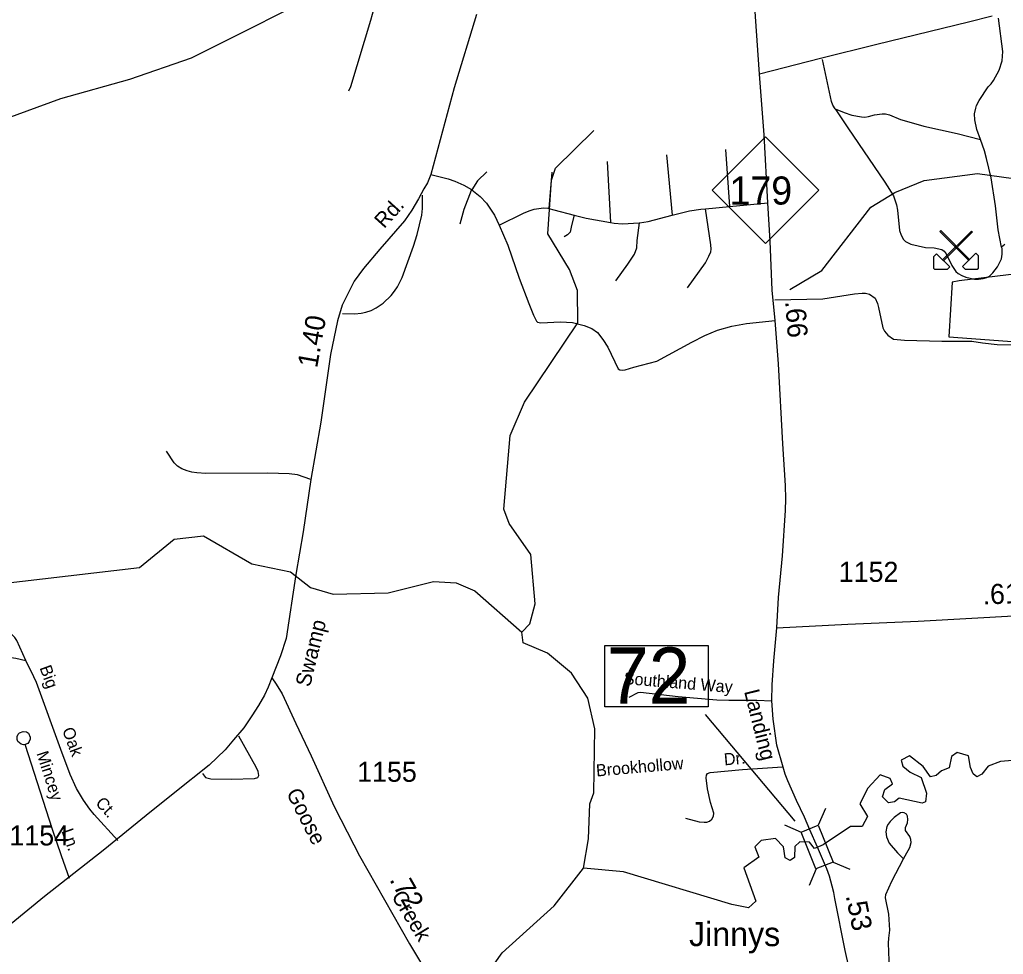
# Model space of a CAD drawing. Extents: x 2104537 to 2336408, y 34176 to 229611.
# Drawn here: x 2174421 to 2180556, y 62451 to 68278 of the extents above; entities that cross this region are included whole.
import ezdxf

# ---------------------------------------------------------------- set-up
doc = ezdxf.new("R2010")
doc.units = 0
for name, color, linetype in [('Exist Boundary Political City Limit New', 7, 'Continuous'), ('Exist Cultural Church with Cemetery Label', 7, 'Continuous'), ('Exist Geographical Pit Clay CELL', 7, 'Continuous'), ('Exist Hydrographic Creek Single Shore', 7, 'Continuous'), ('Exist Hydrographic Misc Water Feature', 7, 'Continuous'), ('Exist Road Non-System Type 51', 7, 'Continuous'), ('Exist Road Non-System Type 51 Label', 7, 'Continuous'), ('Exist Road Primary NC Attributed', 7, 'Continuous'), ('Exist Road Primary NC Label', 7, 'Continuous'), ('Exist Road Primary NC Mileage Hundredths English Label', 7, 'Continuous'), ('Exist Road Primary NC Shield CELL', 7, 'Continuous'), ('Exist Road Primary NC Shield Number Label', 7, 'Continuous'), ('Exist Road Primary NC Structure Standard Bridge CELL', 7, 'Continuous'), ('Exist Road Primary NC Structure Standard Bridge Number Label', 7, 'Continuous'), ('Exist Road Secondary Mileage Hundredths English Label', 7, 'Continuous'), ('Exist Road Secondary Type 51 Attributed', 7, 'Continuous'), ('Exist Road Secondary Type 51 Label', 7, 'Continuous'), ('Exist Road Secondary Type 51 Number Label', 7, 'Continuous'), ('Map Preparation Boundary City Limit Buffer Line', 7, 'Continuous')]:
    doc.layers.add(name, color=color, linetype=linetype)

msp = doc.modelspace()

# ---------------------------------------------------------------- linework, layer by layer
at = {"layer": 'Exist Boundary Political City Limit New'}
msp.add_lwpolyline([(2180656.2, 66696.1), (2180281.5, 66648.9), (2180237.8, 66641.8), (2180215.2, 66301.5), (2180639, 66269.3)], dxfattribs=at)
at = {"layer": 'Exist Geographical Pit Clay CELL'}
for points in [[(2180339.7, 66777.5), (2180345.5, 66783.3), (2180165.9, 66962.9), (2180160.1, 66957.1)], [(2180183.4, 66774.5), (2180177.6, 66780.3), (2180357.2, 66959.9), (2180363, 66954.1)], [(2180122.9, 66726.4), (2180122.9, 66802.1), (2180139.3, 66818.6), (2180221.6, 66736.3), (2180205.2, 66719.8), (2180129.5, 66719.8)], [(2180400.2, 66729.4), (2180400.2, 66805.1), (2180383.7, 66821.6), (2180301.4, 66739.3), (2180317.9, 66722.8), (2180393.6, 66722.8)]]:
    msp.add_lwpolyline(points, close=True, dxfattribs=at)
at = {"layer": 'Exist Hydrographic Creek Single Shore'}
for points in [[(2179224.4, 66596.1), (2179424.4, 66713.7), (2179730.5, 67108), (2179879.4, 67200.3), (2180062.5, 67275.5), (2180395.5, 67318.3), (2180620.4, 67287.7), (2180679.5, 67135.6), (2180856.4, 66771.3), (2181167.5, 66306), (2181586.4, 65824.7), (2181795, 65725.9), (2182050.3, 65745.1), (2182129.8, 65610.5), (2182201.2, 65462.2), (2182440, 65363.4), (2182552.5, 65292), (2182571.7, 65242.5), (2182483.9, 64992.6), (2182451, 64932.2), (2182463.2, 64885.4), (2182494.9, 64858.1), (2182505.9, 64794.9), (2182559.6, 64740.4)], [(2180664.2, 63664.4), (2180537.9, 63652.2), (2180461.8, 63623.2), (2180422.2, 63574.5), (2180390.3, 63557.8), (2180368.9, 63576), (2180350.7, 63615.6), (2180338.5, 63688.7), (2180268.5, 63710), (2180232, 63684.2), (2180218.3, 63614.1), (2180169.6, 63594.3), (2180136.1, 63566.9), (2180101.1, 63557.8), (2180055.5, 63621.7), (2179970.3, 63688.7), (2179918.5, 63661.3), (2179929.2, 63623.2), (2179974.8, 63586.7), (2180043.3, 63553.2), (2180076.8, 63455.8), (2180070.7, 63401), (2180049.4, 63393.3), (2179906.4, 63423.8), (2179877.5, 63402.5), (2179839.4, 63394.9), (2179802.9, 63432.9), (2179816.6, 63478.6), (2179863.8, 63513.6), (2179850.1, 63547.1), (2179787.7, 63570), (2179711.6, 63487.7), (2179661.4, 63388.8), (2179708.5, 63311.1), (2179676.6, 63248.7), (2179603.6, 63247.2), (2179431.6, 63134.5), (2179378.4, 63110.1)], [(2179378.4, 63110.1), (2179346.3, 63150.2), (2179287.3, 63152.7), (2179255.3, 63123.1), (2179252.9, 63054.2), (2179225.8, 63037), (2179196.3, 63051.8), (2179184, 63120.7), (2179134.8, 63172.3), (2179046.3, 63160), (2179006.9, 63120.7), (2179031.5, 63056.7), (2178938.1, 62990.2), (2179011.9, 62783.5), (2178967.6, 62741.7), (2178863.5, 62761.1), (2178186.5, 62964.4), (2177937.5, 62988.9)], [(2177339.1, 62331.1), (2177431.5, 62460.6), (2177754.4, 62752.9), (2177937.5, 62988.9)]]:
    msp.add_lwpolyline(points, dxfattribs=at)
at = {"layer": 'Exist Hydrographic Misc Water Feature'}
for points in [[(2174020.4, 67507), (2174194.3, 67608.6), (2174677.4, 67786.3), (2175109.5, 67905.9), (2175492.3, 68039.6), (2176414.4, 68504.1), (2177211.4, 68957.9), (2177294.9, 68998.4)], [(2177553.5, 64459.6), (2177603.5, 64511.2), (2177636.5, 64635.2), (2177609.4, 64944.2), (2177474.5, 65137), (2177441.5, 65226.3), (2177480.5, 65684.8), (2177570.5, 65893.1), (2177901.4, 66388.7), (2177900.4, 66588.9), (2177849.4, 66721.1), (2177714.4, 66943.5), (2177737.4, 67277.7), (2177762.4, 67352.7), (2178002.3, 67587.6)], [(2172963.4, 64271.3), (2173096.5, 64309.4), (2174277.4, 64759.1), (2175168.3, 64863.3), (2175384.4, 65039.6), (2175567.3, 65059), (2175868.4, 64885.9), (2176110.3, 64835.3), (2176235.4, 64737.7), (2176377.5, 64695.6), (2176719.3, 64705.4), (2177002.5, 64775.4), (2177143.4, 64766.1), (2177260.5, 64717.9), (2177553.5, 64459.6)], [(2177937.5, 62988.9), (2177969.5, 63172.1), (2177976.5, 63388.5), (2178001.5, 63456.9), (2178007.5, 63857), (2177964.4, 64048.2), (2177863.5, 64204.3), (2177712.4, 64328.6), (2177562.5, 64393.9), (2177553.5, 64459.6)]]:
    msp.add_lwpolyline(points, dxfattribs=at)
at = {"layer": 'Exist Road Non-System Type 51'}
for p, q in [((2178454.9, 67435.5), (2178491.7, 67058.3)), ((2178822.5, 67467.9), (2178847.3, 67113.4)), ((2178084.4, 67394.3), (2178106, 67012.9)), ((2177740.4, 67326.7), (2177720.8, 67100.2)), ((2178698.8, 67099.4), (2178847.3, 67113.4)), ((2178847.3, 67113.4), (2179087, 67136.2)), ((2174732.2, 62922.8), (2174683, 63064.8)), ((2179915.2, 63064.7), (2179933.3, 63046.5)), ((2179933.3, 63046.5), (2179943.4, 63064.7))]:
    msp.add_line(p, q, dxfattribs=at)
for points in [[(2176474.4, 67833.6), (2176486.1, 67861.6), (2176610.5, 68274.9), (2176693.7, 68575.8)], [(2180413.5, 67531.5), (2180391.7, 67592.9), (2180378.8, 67653.9), (2180377.2, 67690), (2180383.8, 67725.3), (2180389.4, 67742.9), (2180405.4, 67773.5), (2180460.8, 67858), (2180480.6, 67878.3), (2180494.4, 67898.4), (2180529.1, 67963), (2180548, 68021), (2180552.7, 68078.7), (2180526.9, 68287.5)], [(2179507.7, 67721.9), (2179492.7, 67744.5), (2179484.6, 67766.9), (2179428.7, 68029.2)], [(2179507.7, 67721.9), (2179564, 67698.2), (2179612, 67682.8), (2179672.1, 67671.8), (2179692.1, 67670.1), (2179716.1, 67673.6), (2179752.1, 67683.7), (2179800.8, 67690.3), (2179820.4, 67689.9), (2179845.6, 67685.2), (2179915.6, 67655.9), (2179980.5, 67635.7), (2180060.5, 67614.8), (2180267.3, 67568.4), (2180413.5, 67531.5)], [(2179507.7, 67721.9), (2179586.1, 67602.9), (2179817.8, 67264.4), (2179870.6, 67179.4), (2179889.2, 67123), (2179895.5, 67089.1), (2179908.4, 66963.1), (2179918.7, 66935.1), (2179933.3, 66908.2), (2179945.2, 66894.8), (2179979.3, 66877.5), (2180071.5, 66858.3), (2180125.5, 66854.9), (2180171.6, 66845.2), (2180187.8, 66833.7), (2180199.9, 66817.4), (2180234.3, 66745.9), (2180258.9, 66708), (2180275, 66694.6), (2180297.1, 66682.3), (2180323.1, 66672.6), (2180376.7, 66659.5), (2180401.3, 66659.3), (2180431.2, 66663.3), (2180453, 66669.8), (2180469.3, 66679.7), (2180490, 66700.3), (2180520.6, 66736.4), (2180544.2, 66786.5), (2180547.7, 66816.6), (2180547.7, 66850.7), (2180545.6, 66858.7)], [(2180545.6, 66858.7), (2180523.7, 66966.7), (2180507.2, 67116.3), (2180479.1, 67290.7), (2180451.6, 67411.3), (2180438.1, 67459.8), (2180413.5, 67531.5)], [(2176985, 67311.9), (2177093.1, 67284.9), (2177135.1, 67271.3), (2177191.7, 67246.2), (2177238.8, 67219.1), (2177240.9, 67217.4)], [(2177334.6, 67329.6), (2177275.8, 67273.7), (2177240.9, 67217.4)], [(2176434.5, 66446.8), (2176512.5, 66444.7), (2176551.6, 66448.2), (2176581.3, 66454.2), (2176614.3, 66465.7), (2176644.1, 66480.8), (2176688.7, 66511.2), (2176738.8, 66559.1), (2176758.7, 66584.6), (2176777.3, 66613.1), (2176806.9, 66670.6), (2176876.9, 66864.8), (2176900.3, 66939.2), (2176929.2, 67059.4), (2176934.6, 67101.2), (2176934.3, 67183.3)], [(2177240.9, 67217.4), (2177237.6, 67211.9), (2177190.5, 67094.2), (2177167, 67003)], [(2177240.9, 67217.4), (2177293.1, 67176), (2177331.9, 67133.3), (2177382.3, 67059.5), (2177411.7, 66997.2)], [(2177411.7, 66997.2), (2177563.3, 67070.7), (2177599.1, 67085.1), (2177630.7, 67095.4), (2177689, 67104.1), (2177714.9, 67101.6), (2177720.8, 67100.2)], [(2177720.8, 67100.2), (2177752.1, 67093), (2177880.2, 67059.5)], [(2177880.2, 67059.5), (2177863.9, 66994.2), (2177855.1, 66953), (2177837.4, 66935.4), (2177816.8, 66923.6)], [(2177880.2, 67059.5), (2177953.5, 67040.2), (2178106, 67012.9)], [(2178106, 67012.9), (2178129.7, 67008.6), (2178181.5, 67005.3), (2178284, 67010.9), (2178286.7, 67011.3), (2178340.6, 67020), (2178491.7, 67058.3)], [(2178491.7, 67058.3), (2178599.1, 67085.5), (2178668.5, 67097.3), (2178698.8, 67099.4)], [(2178585.6, 66605.5), (2178698.2, 66762.4), (2178719.6, 66802.7), (2178731.3, 66831), (2178733.3, 66846.7), (2178731.2, 66873), (2178698.8, 67099.4)], [(2177411.7, 66997.2), (2177465, 66871.8), (2177536.8, 66666.7), (2177597.4, 66508), (2177626.9, 66435.3), (2177645.2, 66397.5), (2177651.3, 66391.2), (2177671.6, 66388.5), (2177794.1, 66395), (2177869.4, 66389.3), (2177941.6, 66371.8), (2177989.5, 66352.5), (2178024.7, 66327.2), (2178058.4, 66284.9), (2178088.6, 66237.1), (2178153.9, 66101.6), (2178163.6, 66093.9), (2178178, 66092), (2178198.1, 66093.9), (2178251.9, 66110.6), (2178395.3, 66147.8), (2178612.5, 66267.7), (2178694, 66308.4), (2178773.7, 66342.6), (2178862.5, 66366.5), (2178954.3, 66383.4), (2179133.5, 66402)], [(2178140.3, 66650), (2178213.8, 66753), (2178255, 66814.8), (2178269.7, 66855.9), (2178272.6, 66900.1), (2178286.7, 67011)], [(2180565.3, 66876.6), (2180545.6, 66858.7)], [(2179130.4, 66530.3), (2179430.1, 66537.6), (2179627.9, 66568.6), (2179675.8, 66572.9), (2179696.2, 66572.2), (2179722, 66567.4), (2179756.3, 66541.9), (2179770.4, 66507.8), (2179776.8, 66483.7), (2179803.6, 66357.2), (2179814, 66336.3), (2179836.1, 66310.3), (2179870.5, 66286.4), (2179940.5, 66279.1), (2180172.7, 66273.3), (2180359.1, 66274.3), (2180426.8, 66263.5), (2180517.5, 66253.5), (2180605.7, 66249.9)], [(2176237.6, 65410.9), (2176153.5, 65440.1), (2176101.5, 65445.7), (2175969.3, 65450.5), (2175583.2, 65449.1), (2175525.5, 65452.2), (2175495, 65456.4), (2175466, 65464.2), (2175432.8, 65477.6), (2175405.2, 65494.5), (2175384, 65516), (2175338.1, 65587.1)], [(2174460.5, 64282.1), (2174402.9, 64407.2), (2174391.1, 64425.5), (2174373.7, 64441.9), (2174361.6, 64444.1), (2174263.5, 64442.1), (2174245.3, 64434.5), (2174235.3, 64426.5), (2174218.8, 64404.9), (2174216.6, 64392.8), (2174218.3, 64378.9), (2174226.1, 64360.8), (2174241.4, 64334.5), (2174263, 64318), (2174291.1, 64309.6), (2174355, 64304.1), (2174396.8, 64297.4), (2174460.5, 64282.1)], [(2175032.7, 63161.1), (2174885.9, 63322.1), (2174858.7, 63356.4), (2174819.7, 63411.3), (2174775.2, 63485.9), (2174736.9, 63573), (2174677.9, 63728), (2174525.8, 64145), (2174510.4, 64181.4), (2174460.5, 64282.1)], [(2178222, 64054), (2178277.7, 64082.4), (2178293.5, 64084.4), (2178528.2, 64058.6), (2178770.3, 64038.5), (2178844.4, 64035.1), (2179018.6, 64036), (2179112.4, 64031.6)], [(2174456.3, 63758.2), (2174444.5, 63756.4), (2174430.4, 63760.7), (2174410.7, 63777.1), (2174405.1, 63791.3), (2174405.5, 63809.4), (2174411.6, 63823), (2174419.7, 63831.1), (2174443.8, 63840.5), (2174463.8, 63838.1), (2174475.7, 63830), (2174487.4, 63805.8), (2174487.1, 63791.7), (2174480.6, 63777.7), (2174472.5, 63766.1), (2174456.3, 63758.2)], [(2175560.8, 63579.1), (2175580.3, 63552.4), (2175614.3, 63545.9), (2175742.2, 63543.4), (2175886.3, 63546.5), (2175906.5, 63554.3), (2175912.6, 63566), (2175909.2, 63590.4), (2175895.6, 63618.5), (2175787.4, 63810.6)], [(2174683, 63064.8), (2174626.2, 63229), (2174456.3, 63758.2)], [(2178574.9, 63300.8), (2178659.1, 63277.5), (2178690.6, 63274.2), (2178707.3, 63275.2), (2178722.9, 63281.8), (2178737.2, 63294.3), (2178748.7, 63311.8), (2178751.4, 63330.5), (2178730.7, 63397.2), (2178710.3, 63482.5), (2178702.5, 63552.2), (2178704.4, 63568), (2178710.5, 63578), (2178728.4, 63583.9), (2178930.2, 63602.6), (2179178.2, 63619.8)], [(2179943.4, 63064.7), (2179972.7, 63117), (2179980.5, 63149), (2179978.6, 63167), (2179972.4, 63184.6), (2179946.5, 63222.8), (2179944.9, 63242.5), (2179958.6, 63270.8), (2179961.3, 63290.7), (2179959.1, 63312.8), (2179953.1, 63324), (2179937.8, 63333.2), (2179929, 63335.3), (2179914.8, 63332.3), (2179875.2, 63303.6), (2179850.8, 63279.4), (2179837, 63262.3), (2179829.5, 63247.7), (2179823, 63214), (2179826.7, 63183.1), (2179843.6, 63145), (2179895.3, 63084.7), (2179915.2, 63064.7)], [(2179616.7, 62215.3), (2179810.1, 62291), (2179833.7, 62309.2), (2179839.3, 62343.3), (2179843, 62412.7), (2179839.8, 62521.4), (2179841, 62551.9), (2179849.2, 62601.6), (2179842.3, 62701.5), (2179821.6, 62803.6), (2179823.3, 62823.2), (2179860.7, 62907.8), (2179933.3, 63046.5)]]:
    msp.add_lwpolyline(points, dxfattribs=at)
at = {"layer": 'Exist Road Primary NC Attributed'}
for points in [[(2179035.5, 67938.3), (2178989.2, 68598), (2178925.3, 69633.7)], [(2179144.4, 64486), (2179154.6, 64676.1), (2179178.4, 64936.2), (2179197.9, 65218.6), (2179199.3, 65290.7), (2179196.7, 65374.5), (2179180, 65634.3), (2179153.9, 66132.2), (2179133.5, 66402), (2179114.5, 66591.4), (2179101, 66896), (2179087, 67136.2), (2179065, 67559.8), (2179035.5, 67938.3)], [(2179396.2, 63118.3), (2179348.4, 63228.1), (2179315.2, 63305.5), (2179265.4, 63410.9), (2179213, 63532.2), (2179196.4, 63573.7), (2179182.6, 63617.9), (2179143.5, 63755.7), (2179121, 63917.2), (2179112.4, 64031.6), (2179113.6, 64131.6), (2179124.4, 64281.7), (2179144.4, 64486)], [(2179680.9, 61802), (2179688.3, 61827.6), (2179688.3, 61848.3), (2179681.4, 61921.6), (2179623.4, 62203.6), (2179591.6, 62372.3), (2179570.5, 62475.1), (2179505.4, 62800.1), (2179498.1, 62836.4), (2179488, 62876.3), (2179472.8, 62939.1), (2179456.2, 62984.7), (2179433.9, 63032), (2179396.2, 63118.3)]]:
    msp.add_lwpolyline(points, dxfattribs=at)
at = {"layer": 'Exist Road Primary NC Shield CELL'}
msp.add_lwpolyline([(2178739.4, 67214.9), (2179072.4, 67547.8), (2179405.4, 67214.9), (2179072.4, 66881.9)], close=True, dxfattribs=at)
at = {"layer": 'Exist Road Primary NC Structure Standard Bridge CELL'}
for p, q in [((2179446.6, 63360.8), (2179402.2, 63256.7)), ((2179190.6, 63258), (2179294.7, 63213.6)), ((2179494, 63026.4), (2179598.1, 62982)), ((2179389, 62984.3), (2179344.5, 62880.2))]:
    msp.add_line(p, q, dxfattribs=at)
msp.add_lwpolyline([(2179402.2, 63256.7), (2179494.5, 63026.6), (2179387, 62983.5), (2179294.7, 63213.6)], close=True, dxfattribs=at)
at = {"layer": 'Exist Road Primary NC Structure Standard Bridge Number Label'}
msp.add_line((2179258.6, 63280.6), (2178699.4, 63947.1), dxfattribs=at)
msp.add_lwpolyline([(2178071.6, 64376.5), (2178715.7, 64376.5), (2178715.7, 63994.2), (2178071.6, 63994.2)], close=True, dxfattribs=at)
at = {"layer": 'Exist Road Secondary Type 51 Attributed'}
for points in [[(2177270.5, 68310.6), (2177131.2, 67853.5), (2176985, 67311.9), (2176965.7, 67261.5), (2176942.6, 67222.3), (2176908.1, 67160.1), (2176867.3, 67090.9), (2176820.5, 67024.1), (2176668.4, 66846.6), (2176564.7, 66726.7), (2176507.1, 66648.3), (2176474.9, 66581.5), (2176433.4, 66498.5), (2176403.4, 66399.4), (2176359.7, 66189.6), (2176300.6, 65767.6), (2176237.6, 65410.9), (2176188.7, 65084.4), (2176142.8, 64817.9), (2176082.7, 64419.4), (2176047.4, 64312.7), (2175994.4, 64175.7)], [(2180486.8, 68300.2), (2180338.4, 68262.9), (2179767.5, 68122.1), (2179415.5, 68036.4), (2179035.5, 67938.3)], [(2179144.4, 64486), (2179586.2, 64509.6), (2180024.2, 64527.4), (2180657.8, 64563.1), (2180859.9, 64566.8), (2181019.2, 64573.5), (2181179.9, 64585.5), (2181311.7, 64598.7), (2181463.3, 64618.1), (2181587.4, 64641), (2181641.2, 64655.4), (2181822.5, 64720.4), (2181992.5, 64766.1), (2182110.7, 64793), (2182220.5, 64809.6), (2182318.9, 64817.9)], [(2175994.4, 64175.7), (2175970.2, 64115.7), (2175948.7, 64067.1), (2175911.5, 64002.7), (2175870.1, 63936.9), (2175820, 63863.9), (2175755.7, 63788.1), (2175702.7, 63725.1), (2175604.1, 63629.3), (2175389.6, 63460.4), (2175209.4, 63317.4), (2174941.9, 63098.5), (2174577.3, 62810.9), (2174368.3, 62641.8)], [(2175994.4, 64175.7), (2176021.7, 64135.7), (2176058.8, 64075.7), (2176144.6, 63889.7), (2176239.2, 63688.4), (2176383.7, 63373.5), (2176506, 63132.7), (2176540.6, 63064.8), (2176853.4, 62516), (2177052.9, 62183.4), (2177148, 62040)]]:
    msp.add_lwpolyline(points, dxfattribs=at)
at = {"layer": 'Map Preparation Boundary City Limit Buffer Line'}
msp.add_lwpolyline([(2180656.2, 66696.1), (2180281.5, 66648.9), (2180237.8, 66641.8), (2180215.2, 66301.5), (2180639, 66269.3)], dxfattribs=at)

# ---------------------------------------------------------------- texts
at = {"layer": 'Exist Cultural Church with Cemetery Label'}
msp.add_text('Jinnys', height=150, dxfattribs=at).set_placement((2178596, 62502))
at = {"layer": 'Exist Road Non-System Type 51 Label'}
for s, rotation, p in [('Big ', 290.03517, (2174544.4, 64237.7)), ('Southland Way', 355.25544, (2178187, 64136.3)), ('Oak', 290.03517, (2174685.5, 63850.6)), ('Mincey', 287.79968, (2174525.3, 63704.4)), ('Dr.', 4.97136, (2178816.8, 63628.8)), ('Brookhollow', 4.97136, (2178019.3, 63559.4)), ('Ct.', 312.36979, (2174889.9, 63390.7)), ('Ln.', 289.09072, (2174681.3, 63220.4))]:
    msp.add_text(s, height=75, rotation=rotation, dxfattribs=at).set_placement(p)
at = {"layer": 'Exist Road Primary NC Label'}
msp.add_text('Landing', height=95, rotation=284.00473, dxfattribs=at).set_placement((2178938.9, 64090.5))
at = {"layer": 'Exist Road Primary NC Mileage Hundredths English Label'}
for s, rotation, p in [('.66', 274.32129, (2179195.4, 66522.1)), ('.53', 281.33495, (2179572.4, 62816.6))]:
    msp.add_text(s, height=125, rotation=rotation, dxfattribs=at).set_placement(p)
at = {"layer": 'Exist Road Primary NC Shield Number Label'}
msp.add_text('179', height=175, dxfattribs=at).set_placement((2178848.5, 67125.1))
at = {"layer": 'Exist Road Primary NC Structure Standard Bridge Number Label'}
msp.add_text('72', height=350, dxfattribs=at).set_placement((2178084.1, 64013.9))
at = {"layer": 'Exist Road Secondary Mileage Hundredths English Label'}
for s, rotation, p in [('1.40', 79.87086, (2176276.2, 66102)), ('.61', 2.32646, (2180428.8, 64631.4)), ('.72', 299.55212, (2176724.8, 62917.1))]:
    msp.add_text(s, height=125, rotation=rotation, dxfattribs=at).set_placement(p)
at = {"layer": 'Exist Road Secondary Type 51 Label'}
for s, rotation, p in [('Rd.', 47.98326, (2176694.4, 66971)), ('Swamp', 76.03168, (2176231.7, 64112.9)), ('Goose', 296.92227, (2176082, 63457.4)), ('Creek', 301.07443, (2176737.1, 62813.5))]:
    msp.add_text(s, height=95, rotation=rotation, dxfattribs=at).set_placement(p)
at = {"layer": 'Exist Road Secondary Type 51 Number Label'}
for s, p in [('1152', (2179529.8, 64772.9)), ('1155', (2176526.3, 63526.7)), ('1154', (2174357.5, 63129.7))]:
    msp.add_text(s, height=125, dxfattribs=at).set_placement(p)

doc.saveas('drawing.dxf')
